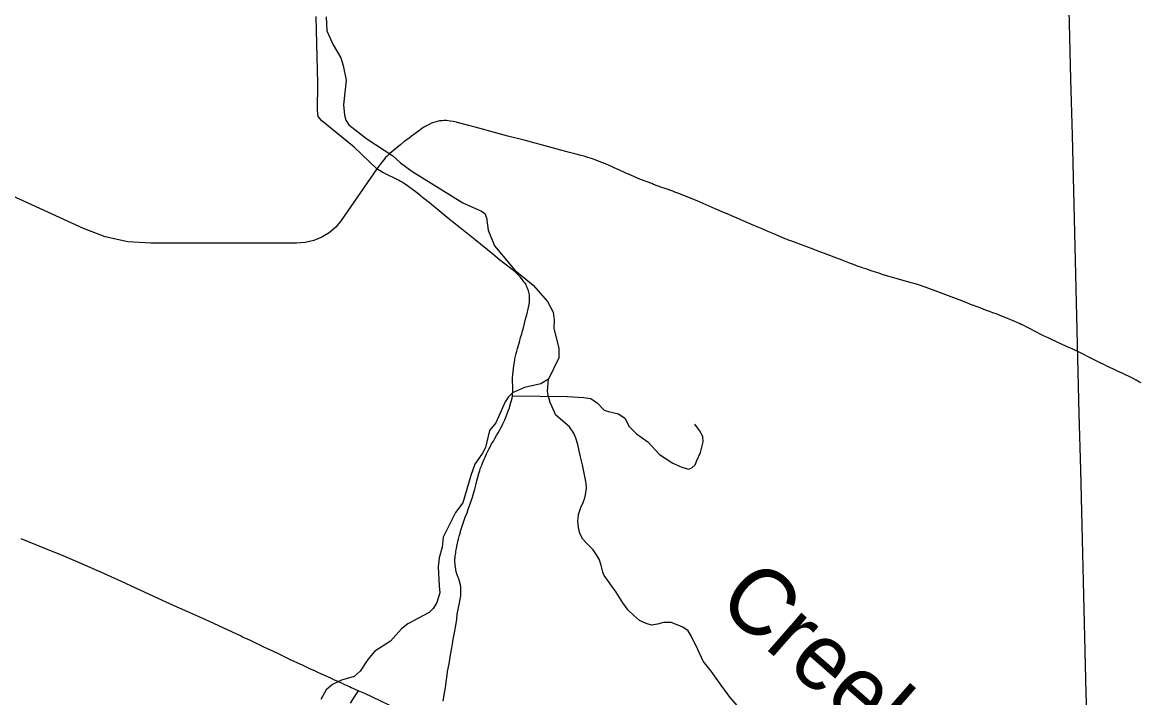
# Model space of a CAD drawing. Extents: x -19 to 366, y -4 to 359.
# Drawn here: x 140.926 to 142.275, y 192.02 to 192.835 of the extents above; entities that cross this region are included whole.
import ezdxf

# ---------------------------------------------------------------- set-up
doc = ezdxf.new("R2010")
doc.units = 0
for name, color, linetype in [('Level 31', 7, 'Continuous'), ('Level 35', 7, 'Continuous'), ('Level 60', 7, 'Continuous')]:
    doc.layers.add(name, color=color, linetype=linetype)

msp = doc.modelspace()

# ---------------------------------------------------------------- linework, layer by layer
at = {"layer": 'Level 31'}
for points in [[(141.3538, 192.6581), (141.3264, 192.6845), (141.2871, 192.7162), (141.2828, 192.7213), (141.2822, 192.7288), (141.2824, 192.761), (141.2805, 192.842)], [(142.0002, 192.5203), (141.9986, 192.5208), (141.9889, 192.5236), (141.976, 192.5272), (141.9731, 192.528), (141.9704, 192.5288), (141.9635, 192.5308), (141.9606, 192.5317), (141.9501, 192.5351), (141.9436, 192.5374), (141.9405, 192.5384), (141.9366, 192.5398), (141.9347, 192.5405), (141.929, 192.5427), (141.9252, 192.5441), (141.9191, 192.5465), (141.915, 192.548), (141.8906, 192.5571), (141.8869, 192.5585), (141.88, 192.5611), (141.863, 192.5675), (141.8607, 192.5684), (141.8532, 192.5712), (141.8505, 192.5723), (141.8487, 192.573), (141.8465, 192.5739), (141.8326, 192.5796), (141.8248, 192.583), (141.8185, 192.5857), (141.8087, 192.5898), (141.7956, 192.5955), (141.7885, 192.5986), (141.7836, 192.6007), (141.7807, 192.602), (141.7785, 192.603), (141.7732, 192.6052), (141.7621, 192.61), (141.7583, 192.6116), (141.7512, 192.6147), (141.7401, 192.6195), (141.729, 192.6241), (141.7262, 192.6253), (141.7169, 192.6289), (141.7132, 192.6302), (141.7108, 192.6311), (141.7026, 192.6339), (141.6975, 192.6358), (141.6875, 192.6394), (141.6853, 192.6403), (141.6742, 192.6446), (141.6719, 192.6455), (141.6603, 192.6505), (141.6535, 192.6534), (141.6458, 192.6569), (141.6399, 192.6596), (141.6377, 192.6605), (141.6296, 192.6641), (141.6241, 192.6664), (141.621, 192.6676), (141.618, 192.6688), (141.6137, 192.6703), (141.6084, 192.6719), (141.6052, 192.6729), (141.6002, 192.6742), (141.5924, 192.6764), (141.5862, 192.6781), (141.5713, 192.6821), (141.555, 192.6864), (141.5404, 192.6903), (141.5313, 192.6926), (141.5266, 192.6939), (141.5167, 192.6966), (141.5118, 192.6978), (141.503, 192.7001), (141.4883, 192.704), (141.4828, 192.7055), (141.4722, 192.7084), (141.4629, 192.7109), (141.452, 192.7138), (141.4498, 192.7144), (141.4457, 192.7154), (141.4423, 192.7159), (141.4376, 192.7165), (141.4348, 192.7165), (141.4325, 192.7163), (141.4291, 192.716), (141.4266, 192.7154), (141.4238, 192.7147), (141.421, 192.7137), (141.4198, 192.7132), (141.4169, 192.7119), (141.4151, 192.711), (141.4129, 192.7098), (141.411, 192.7087), (141.41, 192.708), (141.4069, 192.7059), (141.4062, 192.7054), (141.4045, 192.7042), (141.3977, 192.6992), (141.3954, 192.6975)], [(141.3954, 192.6975), (141.3921, 192.695), (141.3868, 192.691), (141.3824, 192.6875), (141.3693, 192.6768), (141.366, 192.6735), (141.3642, 192.6717), (141.3619, 192.6689), (141.3597, 192.6662), (141.3538, 192.6581)], [(141.3538, 192.6581), (141.3107, 192.596), (141.304, 192.588), (141.296, 192.5811), (141.2871, 192.5757), (141.2774, 192.5717), (141.2672, 192.5693), (141.2568, 192.5685), (141.0876, 192.5683), (141.0809, 192.5683), (141.053, 192.5702), (141.0257, 192.5762), (140.9995, 192.5862), (140.9137, 192.6256), (140.855, 192.6464), (140.8467, 192.6486), (140.816, 192.657), (140.7942, 192.6628), (140.782, 192.6661)], [(141.5173, 192.3844), (141.5175, 192.3853), (141.5179, 192.3899), (141.5179, 192.3904), (141.5179, 192.3912), (141.5179, 192.3918), (141.5174, 192.4059), (141.5178, 192.41), (141.5185, 192.4168), (141.519, 192.4208), (141.5192, 192.4228), (141.52, 192.4271), (141.5203, 192.4287), (141.521, 192.4321), (141.5218, 192.4354), (141.5225, 192.4382), (141.5233, 192.4413), (141.5256, 192.449), (141.5271, 192.4545), (141.5285, 192.4591), (141.5291, 192.4613), (141.5301, 192.4648), (141.5336, 192.4782), (141.5345, 192.4818), (141.5365, 192.4908), (141.5373, 192.4944), (141.5378, 192.4974), (141.5379, 192.4995), (141.538, 192.5017), (141.5379, 192.5039), (141.5377, 192.5063), (141.537, 192.5094), (141.5367, 192.5108), (141.5355, 192.5142), (141.5348, 192.5159), (141.5333, 192.5189), (141.5325, 192.5203), (141.5316, 192.5216), (141.5292, 192.5247), (141.5282, 192.526), (141.5265, 192.528), (141.525, 192.5295), (141.5234, 192.5311), (141.5209, 192.5335), (141.5185, 192.5355), (141.5068, 192.5444), (141.5016, 192.5484), (141.4935, 192.5551), (141.4722, 192.5724), (141.4542, 192.5868), (141.445, 192.5942), (141.4408, 192.5976), (141.4314, 192.6053), (141.417, 192.6171), (141.4105, 192.6224), (141.4088, 192.6237), (141.4066, 192.6256), (141.4, 192.6307), (141.3951, 192.6344), (141.3928, 192.6361), (141.3903, 192.6379), (141.3859, 192.6408), (141.3834, 192.6424), (141.3809, 192.6438), (141.3796, 192.6446), (141.3772, 192.6459), (141.3656, 192.6514), (141.3634, 192.6525), (141.3601, 192.6542), (141.3538, 192.6581)], [(142.2761, 192.3998), (142.2751, 192.4003), (142.2741, 192.4009), (142.2698, 192.4032), (142.2647, 192.4058), (142.2617, 192.4074), (142.2573, 192.4095), (142.2538, 192.4111), (142.2474, 192.4141), (142.2417, 192.4168), (142.2355, 192.4198), (142.2311, 192.4219), (142.2264, 192.4242), (142.2202, 192.4273), (142.2113, 192.4319), (142.2069, 192.434), (142.2011, 192.4368), (142.1961, 192.4392), (142.1934, 192.4404), (142.186, 192.4438), (142.18, 192.4466), (142.1738, 192.4494), (142.168, 192.4521), (142.1646, 192.4538), (142.1574, 192.4572), (142.1551, 192.4584), (142.1427, 192.4648), (142.139, 192.4667), (142.1344, 192.469), (142.1313, 192.4705), (142.1299, 192.4712), (142.1272, 192.4724), (142.1237, 192.474), (142.1186, 192.4761), (142.1149, 192.4777), (142.108, 192.4804), (142.1068, 192.4809), (142.1021, 192.4826), (142.0972, 192.4844), (142.0928, 192.486), (142.0894, 192.4874), (142.0863, 192.4886), (142.0816, 192.4903), (142.0702, 192.4946), (142.0683, 192.4954), (142.0596, 192.4988), (142.0241, 192.5123), (142.021, 192.5134), (142.0087, 192.5176), (142.006, 192.5185), (142.0022, 192.5197), (142.0002, 192.5203)], [(141.4337, 192.0159), (141.4346, 192.0209), (141.4357, 192.028), (141.4367, 192.0347), (141.4374, 192.0389), (141.4384, 192.047), (141.4391, 192.0516), (141.4408, 192.0609), (141.4416, 192.0659), (141.4427, 192.0718), (141.444, 192.08), (141.445, 192.085), (141.4459, 192.0906), (141.4474, 192.0982), (141.4493, 192.1096), (141.4501, 192.1148), (141.4507, 192.1208), (141.4517, 192.1262), (141.4525, 192.1303), (141.4534, 192.1341), (141.4543, 192.1391), (141.4548, 192.1428), (141.4551, 192.1456), (141.4551, 192.1488), (141.4549, 192.1533), (141.4544, 192.1563), (141.4534, 192.1604), (141.4525, 192.1633), (141.4517, 192.1651), (141.4507, 192.1681), (141.4495, 192.1719), (141.4489, 192.1745), (141.4484, 192.1775), (141.4482, 192.1796), (141.4481, 192.1808), (141.4479, 192.1845), (141.4479, 192.1866), (141.4481, 192.1889), (141.4482, 192.1902), (141.4483, 192.1911), (141.4488, 192.1945), (141.4491, 192.1967), (141.4496, 192.1998), (141.4502, 192.2027), (141.4506, 192.2048), (141.4514, 192.2082), (141.4522, 192.2115), (141.4531, 192.2147), (141.4537, 192.217), (141.4544, 192.2195), (141.4547, 192.2208), (141.4557, 192.2246), (141.4578, 192.2306), (141.4604, 192.2378), (141.4625, 192.2432), (141.4639, 192.2473), (141.4663, 192.2539), (141.4679, 192.2584), (141.469, 192.2621), (141.4697, 192.2646), (141.4717, 192.2716), (141.4731, 192.2766), (141.4739, 192.2801), (141.4743, 192.2818), (141.4754, 192.2861), (141.4766, 192.2904), (141.4767, 192.2907), (141.4779, 192.2943), (141.4789, 192.2974), (141.4802, 192.3006), (141.4812, 192.3031), (141.4832, 192.3077), (141.4842, 192.3103), (141.4858, 192.3141), (141.4872, 192.3168), (141.4888, 192.3199), (141.4902, 192.3225), (141.4922, 192.3262), (141.4933, 192.328), (141.4943, 192.3297), (141.496, 192.3327), (141.4981, 192.3362), (141.5001, 192.3397), (141.5021, 192.3433), (141.504, 192.347), (141.5057, 192.3506), (141.508, 192.3552), (141.5096, 192.3591), (141.5107, 192.3619), (141.5127, 192.3671), (141.5137, 192.3699), (141.5143, 192.3719), (141.5155, 192.3763), (141.5161, 192.3787)], [(141.5161, 192.3787), (141.5168, 192.3815), (141.5173, 192.3844)], [(141.5173, 192.3844), (141.5835, 192.3833), (141.6033, 192.3824), (141.612, 192.381), (141.6198, 192.3755), (141.6281, 192.3668), (141.6331, 192.3654), (141.6451, 192.3626), (141.6529, 192.3571), (141.658, 192.3474), (141.6671, 192.3382), (141.6805, 192.3286), (141.6947, 192.3134), (141.7108, 192.3028), (141.7218, 192.2982), (141.7297, 192.2959), (141.7338, 192.2973), (141.7379, 192.301), (141.7398, 192.3061), (141.7444, 192.3157), (141.7476, 192.3286), (141.7471, 192.335), (141.743, 192.3424), (141.7375, 192.3502)], [(141.3313, 192.0281), (141.3284, 192.0293), (141.3252, 192.031), (141.3228, 192.032), (141.3205, 192.033), (141.3181, 192.0341), (141.3141, 192.0359), (141.3113, 192.0373), (141.309, 192.0383), (141.3068, 192.0393), (141.3045, 192.0404), (141.3019, 192.0415), (141.2983, 192.0433), (141.2888, 192.0475), (141.2834, 192.0501), (141.2796, 192.0518), (141.2727, 192.0549), (141.2703, 192.0561), (141.2633, 192.0594), (141.2599, 192.0609), (141.2576, 192.0619), (141.2539, 192.0637), (141.2503, 192.0654), (141.2463, 192.0673), (141.2414, 192.0695), (141.234, 192.0731), (141.2297, 192.0751), (141.2274, 192.0764), (141.2243, 192.0777), (141.2166, 192.0814), (141.2128, 192.0832), (141.2094, 192.0848), (141.205, 192.0869), (141.201, 192.089), (141.1983, 192.0902), (141.1917, 192.0931), (141.189, 192.0944), (141.1743, 192.1013), (141.1515, 192.1117), (141.1319, 192.1207), (141.1092, 192.1309), (141.0847, 192.1422), (141.0629, 192.1523), (141.0453, 192.1603), (141.0243, 192.1697), (140.9949, 192.1828), (140.9721, 192.1923), (140.9568, 192.1985), (140.9244, 192.2116)], [(141.3313, 192.0281), (141.3264, 192.0209), (141.3214, 192.0135)], [(141.4251, 191.9848), (141.4192, 191.9873), (141.3864, 192.0023), (141.3391, 192.0248), (141.3313, 192.0281)]]:
    msp.add_lwpolyline(points, dxfattribs=at)
at = {"layer": 'Level 35'}
for points in [[(141.2923, 192.8418), (141.2932, 192.8247), (141.3008, 192.8077), (141.3103, 192.7922), (141.313, 192.7831), (141.3165, 192.7653), (141.3136, 192.7353), (141.3148, 192.7231), (141.3163, 192.7171), (141.3197, 192.7114), (141.3414, 192.6944), (141.3728, 192.6737), (141.3823, 192.6654), (141.396, 192.6555), (141.4574, 192.6171), (141.4801, 192.6073), (141.4839, 192.6043), (141.4858, 192.599)], [(141.4858, 192.599), (141.4878, 192.5842), (141.4958, 192.5653), (141.5201, 192.5358), (141.5421, 192.5176), (141.5596, 192.498), (141.5665, 192.4851), (141.5676, 192.4756), (141.5673, 192.4658), (141.5734, 192.4415), (141.5731, 192.4301), (141.5606, 192.4044)], [(141.5606, 192.4044), (141.5517, 192.3989), (141.5317, 192.3943), (141.5173, 192.3878), (141.5124, 192.3832), (141.5083, 192.3771), (141.4974, 192.3517), (141.4895, 192.3422), (141.4847, 192.3217), (141.4813, 192.3152), (141.4719, 192.3019), (141.4671, 192.2882), (141.4574, 192.2552), (141.4487, 192.2434), (141.4337, 192.2137), (141.4323, 192.2016), (141.4289, 192.1887), (141.4275, 192.1777), (141.4287, 192.1549), (141.4295, 192.1466), (141.4261, 192.1348), (141.4216, 192.1276), (141.4167, 192.1226), (141.3911, 192.1092), (141.3832, 192.1031), (141.37, 192.0883), (141.3511, 192.0761), (141.3429, 192.0662), (141.3335, 192.0521), (141.3263, 192.0456), (141.3108, 192.041), (141.3003, 192.0357), (141.2924, 192.0296), (141.286, 192.0178)], [(141.5963, 192.3257), (141.5939, 192.3333), (141.5912, 192.339), (141.5862, 192.3469), (141.5698, 192.3611), (141.5648, 192.3717), (141.5628, 192.3762), (141.5617, 192.3808), (141.5605, 192.3846), (141.5597, 192.3899), (141.5606, 192.4044)], [(141.7887, 192.0101), (141.7799, 192.0203), (141.7692, 192.035), (141.7573, 192.0519), (141.7473, 192.064), (141.7411, 192.0779), (141.7334, 192.0938), (141.7292, 192.1006), (141.723, 192.1051), (141.7162, 192.108), (141.709, 192.1106), (141.6995, 192.1106), (141.6923, 192.1086), (141.6851, 192.1074), (141.6787, 192.1093), (141.6707, 192.113), (141.6634, 192.1194), (141.6569, 192.1254), (141.6504, 192.1344), (141.6423, 192.1472), (141.6281, 192.1672), (141.6262, 192.1714), (141.6242, 192.1797), (141.6218, 192.1872), (141.6188, 192.1925), (141.6149, 192.1982), (141.6119, 192.2012), (141.6069, 192.2061), (141.6023, 192.2113), (141.5988, 192.2181), (141.5968, 192.2253), (141.596, 192.2329), (141.5971, 192.2409), (141.6, 192.2496), (141.6026, 192.2557), (141.6045, 192.261), (141.6056, 192.2648), (141.6066, 192.2728), (141.6062, 192.2788), (141.6042, 192.2887), (141.6018, 192.3008), (141.5991, 192.3121), (141.5963, 192.3257)]]:
    msp.add_lwpolyline(points, dxfattribs=at)
at = {"layer": 'Level 60'}
for points in [[(146.7783, 1.697), (146.5788, 10.3131), (146.3785, 18.9294), (146.1776, 27.5458), (145.9759, 36.1624), (145.7736, 44.7791), (145.5705, 53.396), (145.3668, 62.013), (145.1624, 70.6301), (144.9572, 79.2474), (144.7514, 87.8648), (144.5449, 96.4823), (144.3377, 105.1), (144.1299, 113.7179), (143.9213, 122.3359), (143.712, 130.954), (143.5021, 139.5723), (143.2915, 148.1907), (143.0802, 156.8092), (142.8682, 165.4279), (142.6555, 174.0468), (142.4422, 182.6658), (142.2282, 191.2849), (142.0135, 199.9042), (141.7981, 208.5236), (141.582, 217.1432), (141.3653, 225.7629), (141.1479, 234.3828), (140.9298, 243.0028), (140.711, 251.623), (140.4916, 260.2433), (140.2715, 268.8638), (140.0508, 277.4844), (139.8293, 286.1051), (139.6072, 294.726), (139.3845, 303.3471), (139.161, 311.9683), (138.937, 320.5896), (138.7122, 329.2111), (138.4868, 337.8328), (138.2607, 346.4546)], [(0, 189.5162), (7.1121, 189.5206), (14.2243, 189.5339), (21.3364, 189.556), (28.4484, 189.5869), (35.5605, 189.6267), (42.6725, 189.6754), (49.7844, 189.7329), (56.8962, 189.7992), (64.0079, 189.8744), (71.1196, 189.9584), (78.2311, 190.0512), (85.3425, 190.1529), (92.4538, 190.2635), (99.5649, 190.3829), (106.6759, 190.5111), (113.7867, 190.6482), (120.8974, 190.7941), (128.0078, 190.9489), (135.1181, 191.1125), (142.2282, 191.2849), (149.338, 191.4662), (156.4476, 191.6563), (163.5569, 191.8553), (170.666, 192.0631), (177.7749, 192.2798), (184.8835, 192.5053), (191.9917, 192.7396), (199.0997, 192.9828), (206.2074, 193.2348), (213.3147, 193.4956), (220.4218, 193.7653), (227.5285, 194.0438), (234.6348, 194.3312), (241.7408, 194.6274), (248.8464, 194.9324), (255.9516, 195.2463), (263.0564, 195.569), (270.1608, 195.9005), (277.2648, 196.2409), (284.3683, 196.5901), (291.4715, 196.9481), (298.5741, 197.315), (305.6763, 197.6907), (312.7781, 198.0753), (319.8793, 198.4686), (326.9801, 198.8708), (334.0804, 199.2818), (341.1801, 199.7017)]]:
    msp.add_spline(points, degree=3, dxfattribs=at)

# ---------------------------------------------------------------- texts
at = {"layer": 'Level 35'}
msp.add_text('Creek', height=0.08, rotation=318.7504, dxfattribs=at).set_placement((141.7619, 192.132))

doc.saveas('drawing.dxf')
